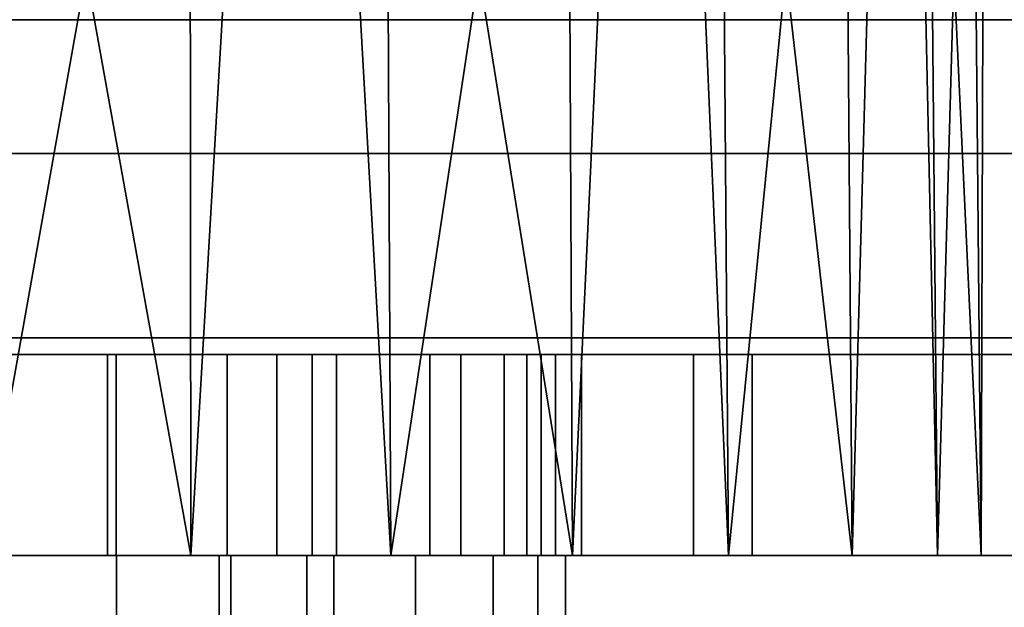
# Model space of a CAD drawing. Header units: millimetres. Extents: x -490 to 6690, y -115 to 132.
# Tile 928 of 1031: x 5547 to 5561, y 12 to 21. Entities that reach past the tile are written whole.
import ezdxf

# ---------------------------------------------------------------- set-up
doc = ezdxf.new("R2010")
doc.units = ezdxf.units.MM
doc.layers.add('151', color=7, linetype='Continuous', true_color=0xffffff)

# ---------------------------------------------------------------- blocks, each defined once
blk = doc.blocks.new('UG_SURFACE_324')
at = {"layer": '151', "color": 252, "linetype": 'Continuous', "lineweight": 35}
for points in [[(5547.871, 16, 1020.803), (5544.129, 16, 1020.803), (5541.599, 16, 1025.125), (5546, 16, 1026)], [(5544.129, 13, 1020.803), (5544.129, 16, 1020.803), (5547.871, 16, 1020.803), (5547.871, 13, 1020.803)], [(5549.661, 13, 1003.778), (5549.661, 16, 1003.778), (5546, 16, 1003), (5546, 13, 1003)], [(5546, 16, 1003), (5549.661, 16, 1003.778), (5556.624, 16, 989.099), (5554.132, 16, 985.368)], [(5546, 16, 1026), (5550.401, 16, 1025.125), (5547.871, 16, 1020.803)], [(5554.132, 16, 985.368), (5550.401, 16, 982.875), (5546, 16, 982), (5546, 16, 1003)], [(5546, 13, 982), (5546, 16, 982), (5550.401, 16, 982.875), (5550.401, 13, 982.875)], [(5550.401, 13, 1025.125), (5550.401, 16, 1025.125), (5546, 16, 1026), (5546, 13, 1026)], [(5547.871, 13, 1020.803), (5547.871, 16, 1020.803), (5551.29, 16, 1019.281), (5551.29, 13, 1019.281)], [(5551.29, 16, 1019.281), (5547.871, 16, 1020.803), (5550.401, 16, 1025.125), (5554.132, 16, 1022.632)], [(5552.688, 13, 1005.978), (5552.688, 16, 1005.978), (5549.661, 16, 1003.778), (5549.661, 13, 1003.778)], [(5557.5, 16, 993.5), (5556.624, 16, 989.099), (5549.661, 16, 1003.778), (5552.688, 16, 1005.978)], [(5550.401, 13, 982.875), (5550.401, 16, 982.875), (5554.132, 16, 985.368), (5554.132, 13, 985.368)], [(5554.132, 13, 1022.632), (5554.132, 16, 1022.632), (5550.401, 16, 1025.125), (5550.401, 13, 1025.125)], [(5551.29, 13, 1019.281), (5551.29, 16, 1019.281), (5553.794, 16, 1016.5), (5553.794, 13, 1016.5)], [(5553.794, 16, 1016.5), (5551.29, 16, 1019.281), (5554.132, 16, 1022.632), (5556.624, 16, 1018.901)], [(5554.56, 13, 1009.219), (5554.56, 16, 1009.219), (5552.688, 16, 1005.978), (5552.688, 13, 1005.978)], [(5557.5, 16, 993.5), (5552.688, 16, 1005.978), (5554.56, 16, 1009.219)], [(5553.794, 13, 1016.5), (5553.794, 16, 1016.5), (5554.951, 16, 1012.941), (5554.951, 13, 1012.941)], [(5556.624, 16, 1018.901), (5557.5, 16, 1014.5), (5554.951, 16, 1012.941), (5553.794, 16, 1016.5)], [(5554.132, 13, 985.368), (5554.132, 16, 985.368), (5556.624, 16, 989.099), (5556.624, 13, 989.099)], [(5556.624, 13, 1018.901), (5556.624, 16, 1018.901), (5554.132, 16, 1022.632), (5554.132, 13, 1022.632)], [(5554.951, 13, 1012.941), (5554.951, 16, 1012.941), (5554.56, 16, 1009.219), (5554.56, 13, 1009.219)], [(5554.56, 16, 1009.219), (5554.951, 16, 1012.941), (5557.5, 16, 1014.5), (5557.5, 16, 993.5)], [(5556.624, 13, 989.099), (5556.624, 16, 989.099), (5557.5, 16, 993.5), (5557.5, 13, 993.5)], [(5557.5, 13, 1014.5), (5557.5, 16, 1014.5), (5556.624, 16, 1018.901), (5556.624, 13, 1018.901)], [(5557.5, 13, 993.5), (5557.5, 16, 993.5), (5557.5, 16, 1014.5), (5557.5, 13, 1014.5)], [(5544.129, 13, 1020.803), (5547.871, 13, 1020.803), (5550.401, 13, 1025.125), (5546, 13, 1026)], [(5546, 13, 1003), (5546, 13, 982), (5550.401, 13, 982.875), (5554.132, 13, 985.368)], [(5554.132, 13, 985.368), (5556.624, 13, 989.099), (5549.661, 13, 1003.778), (5546, 13, 1003)], [(5547.871, 13, 1020.803), (5551.29, 13, 1019.281), (5554.132, 13, 1022.632), (5550.401, 13, 1025.125)], [(5552.688, 13, 1005.978), (5549.661, 13, 1003.778), (5556.624, 13, 989.099), (5557.5, 13, 993.5)], [(5556.624, 13, 1018.901), (5554.132, 13, 1022.632), (5551.29, 13, 1019.281), (5553.794, 13, 1016.5)], [(5554.56, 13, 1009.219), (5552.688, 13, 1005.978), (5557.5, 13, 993.5)], [(5553.794, 13, 1016.5), (5554.951, 13, 1012.941), (5557.5, 13, 1014.5), (5556.624, 13, 1018.901)], [(5557.5, 13, 993.5), (5557.5, 13, 1014.5), (5554.951, 13, 1012.941), (5554.56, 13, 1009.219)]]:
    blk.add_3dface(points, dxfattribs=at)
blk = doc.blocks.new('UG_SURFACE_326')
at = {"layer": '151', "color": 252, "linetype": 'Continuous', "lineweight": 35}
for points in [[(5548, 16, 1003.739), (5548, 16, 1020.261), (5550.928, 16, 1018.926), (5553.15, 16, 1016.597)], [(5553.15, 16, 1007.403), (5550.928, 16, 1005.074), (5548, 16, 1003.739), (5553.15, 16, 1016.597)], [(5548, 13, 1020.261), (5548, 16, 1020.261), (5548, 16, 1003.739), (5548, 13, 1003.739)], [(5550.928, 13, 1018.926), (5550.928, 16, 1018.926), (5548, 16, 1020.261), (5548, 13, 1020.261)], [(5548, 13, 1003.739), (5548, 16, 1003.739), (5550.928, 16, 1005.074), (5550.928, 13, 1005.074)], [(5553.15, 13, 1016.597), (5553.15, 16, 1016.597), (5550.928, 16, 1018.926), (5550.928, 13, 1018.926)], [(5550.928, 13, 1005.074), (5550.928, 16, 1005.074), (5553.15, 16, 1007.403), (5553.15, 13, 1007.403)], [(5553.15, 16, 1016.597), (5554.346, 16, 1013.609), (5554.346, 16, 1010.391), (5553.15, 16, 1007.403)], [(5554.346, 13, 1013.609), (5554.346, 16, 1013.609), (5553.15, 16, 1016.597), (5553.15, 13, 1016.597)], [(5553.15, 13, 1007.403), (5553.15, 16, 1007.403), (5554.346, 16, 1010.391), (5554.346, 13, 1010.391)], [(5554.346, 13, 1010.391), (5554.346, 16, 1010.391), (5554.346, 16, 1013.609), (5554.346, 13, 1013.609)], [(5548, 13, 1020.261), (5548, 13, 1003.739), (5550.928, 13, 1005.074), (5553.15, 13, 1007.403)], [(5553.15, 13, 1016.597), (5550.928, 13, 1018.926), (5548, 13, 1020.261), (5553.15, 13, 1007.403)], [(5553.15, 13, 1007.403), (5554.346, 13, 1010.391), (5554.346, 13, 1013.609), (5553.15, 13, 1016.597)]]:
    blk.add_3dface(points, dxfattribs=at)
blk = doc.blocks.new('UG_SURFACE_328')
at = {"layer": '151', "color": 254, "linetype": 'Continuous', "lineweight": 35}
for points in [[(5544.432, 39, 1118.918), (5542.881, 13, 1118.672), (5549.119, 13, 1118.672)], [(5549.119, 13, 1118.672), (5549.093, 39, 1118.428), (5544.432, 39, 1118.918)], [(5546, 13, 1089), (5545.974, 39, 1089.244), (5550.635, 39, 1089.734)], [(5550.635, 39, 1089.734), (5552.101, 13, 1090.297), (5546, 13, 1089)], [(5550.635, 39, 1118.266), (5549.093, 39, 1118.428), (5549.119, 13, 1118.672)], [(5550.635, 39, 1118.266), (5549.119, 13, 1118.672), (5554.817, 13, 1116.135)], [(5554.817, 13, 1116.135), (5554.694, 39, 1115.923), (5550.635, 39, 1118.266)], [(5550.635, 39, 1089.734), (5551.978, 39, 1090.51), (5552.101, 13, 1090.297)], [(5552.101, 13, 1090.297), (5551.978, 39, 1090.51), (5556.037, 39, 1092.853)], [(5556.037, 39, 1092.853), (5557.147, 13, 1093.963), (5552.101, 13, 1090.297)], [(5556.037, 39, 1115.147), (5554.694, 39, 1115.923), (5554.817, 13, 1116.135)], [(5556.037, 39, 1115.147), (5554.817, 13, 1116.135), (5558.99, 13, 1111.5)], [(5558.99, 13, 1111.5), (5558.792, 39, 1111.356), (5556.037, 39, 1115.147)], [(5556.037, 39, 1092.853), (5556.949, 39, 1094.107), (5557.147, 13, 1093.963)], [(5557.147, 13, 1093.963), (5556.949, 39, 1094.107), (5559.703, 39, 1097.899)], [(5559.703, 39, 1097.899), (5560.266, 13, 1099.365), (5557.147, 13, 1093.963)], [(5559.703, 39, 1110.101), (5558.792, 39, 1111.356), (5558.99, 13, 1111.5)], [(5559.703, 39, 1110.101), (5558.99, 13, 1111.5), (5560.918, 13, 1105.568)], [(5560.918, 13, 1105.568), (5560.678, 39, 1105.517), (5559.703, 39, 1110.101)], [(5559.703, 39, 1097.899), (5560.026, 39, 1099.416), (5560.266, 13, 1099.365)], [(5560.266, 13, 1099.365), (5560.026, 39, 1099.416), (5561, 39, 1104)], [(5561, 39, 1104), (5560.918, 13, 1105.568), (5560.266, 13, 1099.365)], [(5561, 39, 1104), (5560.678, 39, 1105.517), (5560.918, 13, 1105.568)], [(5549.539, 13, 1020.002), (5546, 13, 1020.75), (5534.853, 13, 1093.963), (5539.899, 13, 1090.297)], [(5539.899, 13, 1090.297), (5554.301, 13, 1014.767), (5552.473, 13, 1017.888)], [(5554.301, 13, 1014.767), (5539.899, 13, 1090.297), (5546, 13, 1089)], [(5552.473, 13, 1017.888), (5549.539, 13, 1020.002), (5539.899, 13, 1090.297)], [(5546, 13, 1190), (5572, 13, 1186.5), (5549.119, 13, 1118.672), (5542.881, 13, 1118.672)], [(5546, 13, 987.25), (5548.009, 13, 987.65), (5572, 13, 951.5), (5546, 13, 948)], [(5554.301, 13, 1014.767), (5546, 13, 1089), (5552.101, 13, 1090.297), (5572, 13, 951.5)], [(5546, 0, 1020.75), (5546, 13, 1020.75), (5549.539, 13, 1020.002), (5549.539, 0, 1020.002)], [(5546, 0, 948), (5546, 13, 948), (5572, 13, 951.5), (5572, 0, 951.5)], [(5548.009, 0, 987.65), (5548.009, 13, 987.65), (5546, 13, 987.25), (5546, 0, 987.25)], [(5572, 0, 1186.5), (5572, 13, 1186.5), (5546, 13, 1190), (5546, 0, 1190)], [(5572, 13, 951.5), (5548.009, 13, 987.65), (5549.712, 13, 988.788)], [(5549.712, 0, 988.788), (5549.712, 13, 988.788), (5548.009, 13, 987.65), (5548.009, 0, 987.65)], [(5554.817, 13, 1116.135), (5549.119, 13, 1118.672), (5572, 13, 1186.5)], [(5549.539, 0, 1020.002), (5549.539, 13, 1020.002), (5552.473, 13, 1017.888), (5552.473, 0, 1017.888)], [(5572, 13, 951.5), (5549.712, 13, 988.788), (5550.85, 13, 990.491)], [(5550.85, 0, 990.491), (5550.85, 13, 990.491), (5549.712, 13, 988.788), (5549.712, 0, 988.788)], [(5572, 13, 951.5), (5550.85, 13, 990.491), (5551.25, 13, 992.5)], [(5551.25, 0, 992.5), (5551.25, 13, 992.5), (5550.85, 13, 990.491), (5550.85, 0, 990.491)], [(5551.25, 13, 992.5), (5551.25, 13, 1005), (5553.632, 13, 1007.721), (5572, 13, 951.5)], [(5551.25, 0, 1005), (5551.25, 13, 1005), (5551.25, 13, 992.5), (5551.25, 0, 992.5)], [(5553.632, 0, 1007.721), (5553.632, 13, 1007.721), (5551.25, 13, 1005), (5551.25, 0, 1005)], [(5572, 13, 951.5), (5552.101, 13, 1090.297), (5557.147, 13, 1093.963)], [(5552.473, 0, 1017.888), (5552.473, 13, 1017.888), (5554.301, 13, 1014.767), (5554.301, 0, 1014.767)], [(5572, 13, 951.5), (5553.632, 13, 1007.721), (5554.711, 13, 1011.173)], [(5554.711, 0, 1011.173), (5554.711, 13, 1011.173), (5553.632, 13, 1007.721), (5553.632, 0, 1007.721)], [(5572, 13, 951.5), (5554.711, 13, 1011.173), (5554.301, 13, 1014.767)], [(5554.301, 0, 1014.767), (5554.301, 13, 1014.767), (5554.711, 13, 1011.173), (5554.711, 0, 1011.173)], [(5572, 13, 1186.5), (5558.99, 13, 1111.5), (5554.817, 13, 1116.135)], [(5557.147, 13, 1093.963), (5560.266, 13, 1099.365), (5572, 13, 951.5)], [(5560.918, 13, 1105.568), (5558.99, 13, 1111.5), (5572, 13, 1186.5)], [(5572, 13, 1186.5), (5572, 13, 951.5), (5560.266, 13, 1099.365), (5560.918, 13, 1105.568)]]:
    blk.add_3dface(points, dxfattribs=at)
blk = doc.blocks.new('UG_SURFACE_342')
at = {"layer": '151', "color": 14, "linetype": 'Continuous', "lineweight": 35}
for points in [[(6517.3, 19, 2024.3), (6516, 19, 2023), (5484, 19, 2023), (5482.7, 19, 2024.3)], [(6517.3, -10, 2024.3), (6517.3, 19, 2024.3), (5482.7, 19, 2024.3), (5482.7, -10, 2024.3)], [(6516, 19, 2023), (6513.25, 16.25, 2020.25), (5486.75, 16.25, 2020.25), (5484, 19, 2023)], [(6513.25, 16.25, 2020.25), (6513.25, -22, 2020.25), (5486.75, -22, 2020.25), (5486.75, 16.25, 2020.25)]]:
    blk.add_3dface(points, dxfattribs=at)
blk = doc.blocks.new('UG_SURFACE_343')
at = {"layer": '151', "color": 7, "linetype": 'Continuous', "lineweight": 35}
for points in [[(5486.75, 16, 2020.25), (5486.75, -22, 2020.25), (6513.25, -22, 2020.25), (6513.25, 16, 2020.25)], [(6513, 16, 2020), (5487, 16, 2020), (5486.75, 16, 2020.25), (6513.25, 16, 2020.25)], [(6513, 16, 2020), (6513, -22, 2020), (5487, -22, 2020), (5487, 16, 2020)]]:
    blk.add_3dface(points, dxfattribs=at)
blk = doc.blocks.new('UG_SURFACE_369')
at = {"layer": '151', "color": 254, "linetype": 'Continuous', "lineweight": 35}
for points in [[(6523.25, 111.75, 2030.25), (5476.75, 111.75, 2030.25), (5476.75, -10, 2030.25), (6523.25, -10, 2030.25)], [(6501.25, 111.75, 2008.25), (6501.25, 4, 2008.25), (5498.75, 4, 2008.25), (5498.75, 111.75, 2008.25)], [(6517.5, 21, 2024.5), (6517.5, -8, 2024.5), (5482.5, -8, 2024.5), (5482.5, 21, 2024.5)], [(6517.5, 21, 2024.5), (5482.5, 21, 2024.5), (5487, 21, 2020), (6513, 21, 2020)], [(6513, 4, 2020), (6513, 21, 2020), (5487, 21, 2020), (5487, 4, 2020)]]:
    blk.add_3dface(points, dxfattribs=at)
blk = doc.blocks.new('UG_SURFACE_370')
at = {"layer": '151', "color": 7, "linetype": 'Continuous', "lineweight": 35}
for points in [[(6501.25, 4, 2008.25), (6501.25, 111.75, 2008.25), (5498.75, 111.75, 2008.25), (5498.75, 4, 2008.25)], [(5499, 4, 2008), (5499, 111.75, 2008), (6501, 111.75, 2008), (6501, 4, 2008)]]:
    blk.add_3dface(points, dxfattribs=at)
blk = doc.blocks.new('UG_SURFACE_390')
at = {"layer": '151', "color": 252, "linetype": 'Continuous', "lineweight": 35}
for points in [[(6690, -6.2, 2202), (6690, 113.2, 2202), (5310, 113.2, 2202), (5310, -6.2, 2202)], [(5460, -6.2, 2052), (5460, 113.2, 2052), (6540, 113.2, 2052), (6540, -6.2, 2052)]]:
    blk.add_3dface(points, dxfattribs=at)

msp = doc.modelspace()

# ---------------------------------------------------------------- linework, layer by layer
at = {"layer": '151', "color": 253, "linetype": 'Continuous', "lineweight": -3}
for p, q in [((6517.3, 19, 2024.3), (5482.7, 19, 2024.3)), ((6516, 19, 2023), (5484, 19, 2023)), ((6513.25, 16.25, 2020.25), (5486.75, 16.25, 2020.25)), ((6513.25, 16, 2020.25), (5486.75, 16, 2020.25)), ((6513, 16, 2020), (5487, 16, 2020)), ((5548, 16, 1020.261), (5548, 13, 1020.261)), ((5548, 16, 1020.261), (5548, 16, 1003.739)), ((5548, 13, 1003.739), (5548, 16, 1003.739)), ((5557.5, 13, 1014.5), (5557.5, 16, 1014.5)), ((5557.5, 16, 993.5), (5557.5, 16, 1014.5)), ((5557.5, 13, 993.5), (5557.5, 16, 993.5)), ((5548, 13, 1020.261), (5548, 13, 1003.739)), ((5551.25, 0, 992.5), (5551.25, 13, 992.5)), ((5551.25, 0, 1005), (5551.25, 13, 1005)), ((5551.25, 13, 1005), (5551.25, 13, 992.5)), ((5557.5, 13, 993.5), (5557.5, 13, 1014.5))]:
    msp.add_line(p, q, dxfattribs=at)
at = {"layer": '151', "color": 253, "linetype": 'Continuous', "lineweight": -3, "extrusion": (0, 1, 0)}
for centre in [(-5546, 1012, 16), (-5546, 1012, 13)]:
    msp.add_circle(centre, 9, dxfattribs=at)
at = {"layer": '151', "color": 253, "linetype": 'Continuous', "lineweight": -3, "extrusion": (0, -1, 0)}
msp.add_circle((5546, 1104, -13), 15, dxfattribs=at)
for centre, radius, start, end in [((5546, 1014.5, -16), 11.5, 360, 180), ((5546, 993.5, -16), 11.5, 180, 0), ((5546, 1012, -16), 8.5, 283.609, 76.391), ((5546, 993.5, -13), 11.5, 180, 0), ((5546, 1014.5, -13), 11.5, 360, 180), ((5546, 1012, -13), 8.5, 283.609, 76.391)]:
    msp.add_arc(centre, radius, start, end, dxfattribs=at)
at = {"layer": '151', "color": 253, "linetype": 'Continuous', "lineweight": -3, "extrusion": (0, 1, 0)}
for centre, radius, start, end in [((-5546, 1091.679, 13), 98.321, 74.66639, 105.33361), ((-5546, 1046.321, 13), 98.321, 254.66639, 285.33361), ((-5546, 1012, 13), 8.75, 306.8699, 233.1301), ((-5546, 992.5, 13), 5.25, 180, 0)]:
    msp.add_arc(centre, radius, start, end, dxfattribs=at)

# ---------------------------------------------------------------- block references
at = {"layer": '151', "color": 253, "linetype": 'Continuous', "lineweight": -3}
for name in ['UG_SURFACE_370', 'UG_SURFACE_390', 'UG_SURFACE_369', 'UG_SURFACE_328', 'UG_SURFACE_342', 'UG_SURFACE_343', 'UG_SURFACE_324', 'UG_SURFACE_326']:
    msp.add_blockref(name, (0, 0), dxfattribs=at)

doc.saveas('drawing.dxf')
